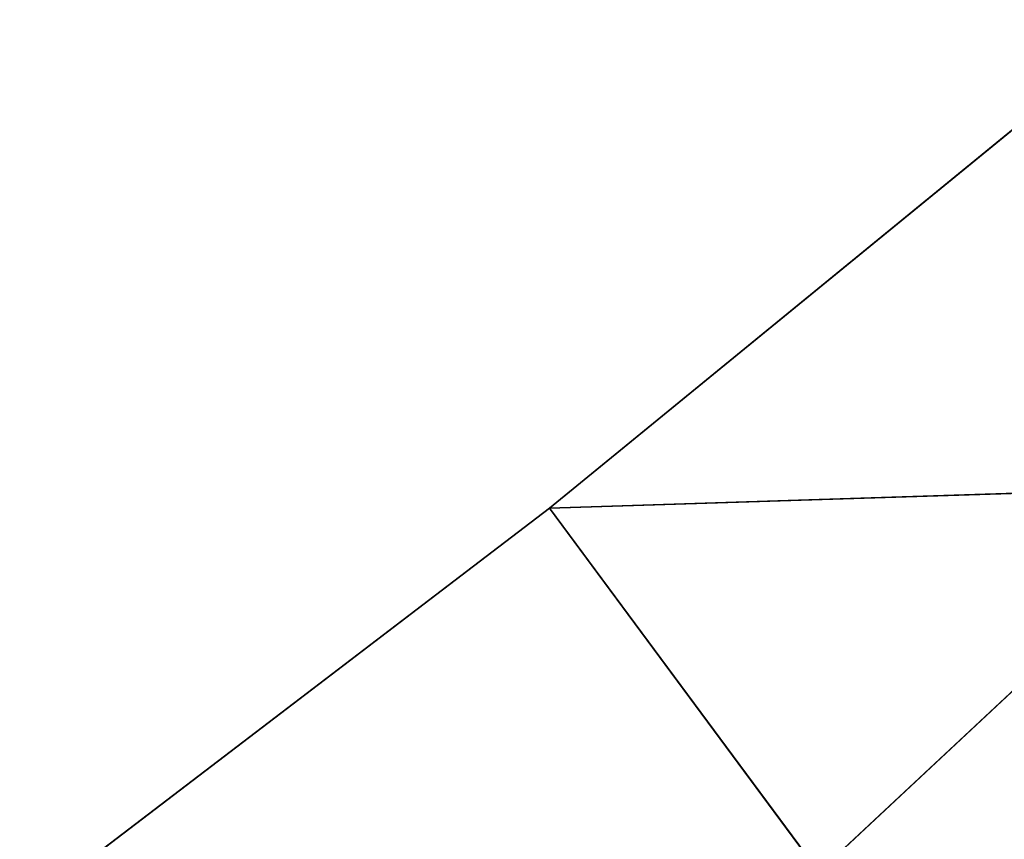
# Model space of a CAD drawing. Extents: x 0 to 706, y 79 to 431.
# Tile 500 of 656: x 243 to 266, y 256 to 274. Entities that reach past the tile are written whole.
import ezdxf

# ---------------------------------------------------------------- set-up
doc = ezdxf.new("R2010")
doc.units = 0
doc.header["$MEASUREMENT"] = 0
doc.layers.get('0').update_dxf_attribs({"color": 144, "linetype": 'CONTINUOUS'})
doc.layers.add('SOL', color=36, linetype='CONTINUOUS')
doc.layers.add('VOILE', color=134, linetype='CONTINUOUS')

# ---------------------------------------------------------------- blocks, each defined once
blk = doc.blocks.new('GROUPE_18')
for p, q in [((22.438, 135.621, 4.557), (33.229, 144.576, 6.717)), ((33.229, 144.565, 6.53), (22.438, 135.61, 4.37)), ((37.821, 136.303, 7.876), (22.438, 135.61, 4.37)), ((28.514, 127.516, 6.478), (37.821, 136.303, 7.876)), ((11.358, 127.032, 2.38), (22.438, 135.621, 4.557)), ((22.438, 135.61, 4.37), (11.358, 127.021, 2.193)), ((22.438, 135.621, 4.557), (22.438, 135.61, 4.37)), ((28.514, 127.516, 6.478), (22.438, 135.61, 4.37))]:
    blk.add_line(p, q)
at = {"color": 233}
for p, q in [((37.821, 136.314, 8.063), (22.438, 135.621, 4.557)), ((28.514, 127.527, 6.665), (37.821, 136.314, 8.063)), ((28.514, 127.527, 6.665), (22.438, 135.621, 4.557))]:
    blk.add_line(p, q, dxfattribs=at)
at = {"color": 22}
mesh = blk.add_polyface(dxfattribs=at)
corners = [(37.821, 136.314, 8.063), (33.229, 144.576, 6.717), (22.438, 135.621, 4.557)]
mesh.append_faces([[corners[k] for k in face] for face in [(0, 1, 2)]], dxfattribs={"color": 22})
mesh = blk.add_polyface(dxfattribs=at)
corners = [(22.438, 135.621, 4.557), (33.229, 144.565, 6.53), (22.438, 135.61, 4.37), (33.229, 144.576, 6.717)]
mesh.append_faces([[corners[k] for k in face] for face in [(0, 1, 2), (1, 0, 3)]], dxfattribs={"vtx0": -1, "color": 22})
mesh = blk.add_polyface(dxfattribs=at)
corners = [(37.821, 136.303, 7.876), (22.438, 135.61, 4.37), (33.229, 144.565, 6.53)]
mesh.append_faces([[corners[k] for k in face] for face in [(0, 1, 2)]], dxfattribs={"color": 22})
mesh = blk.add_polyface(dxfattribs=at)
corners = [(37.821, 136.314, 8.063), (22.438, 135.621, 4.557), (28.514, 127.527, 6.665)]
mesh.append_faces([[corners[k] for k in face] for face in [(0, 1, 2)]], dxfattribs={"color": 22})
mesh = blk.add_polyface(dxfattribs=at)
corners = [(37.821, 136.303, 7.876), (28.514, 127.516, 6.478), (22.438, 135.61, 4.37)]
mesh.append_faces([[corners[k] for k in face] for face in [(0, 1, 2)]], dxfattribs={"color": 22})
mesh = blk.add_polyface(dxfattribs=at)
corners = [(45.849, 127.984, 10.195), (37.821, 136.314, 8.063), (28.514, 127.527, 6.665)]
mesh.append_faces([[corners[k] for k in face] for face in [(0, 1, 2)]], dxfattribs={"color": 22})
mesh = blk.add_polyface(dxfattribs=at)
corners = [(45.849, 127.973, 10.008), (28.514, 127.516, 6.478), (37.821, 136.303, 7.876)]
mesh.append_faces([[corners[k] for k in face] for face in [(0, 1, 2)]], dxfattribs={"color": 22})
mesh = blk.add_polyface(dxfattribs=at)
corners = [(28.514, 127.527, 6.665), (22.438, 135.621, 4.557), (11.358, 127.032, 2.38)]
mesh.append_faces([[corners[k] for k in face] for face in [(0, 1, 2)]], dxfattribs={"color": 22})
mesh = blk.add_polyface(dxfattribs=at)
corners = [(11.358, 127.032, 2.38), (22.438, 135.61, 4.37), (11.358, 127.021, 2.193), (22.438, 135.621, 4.557)]
mesh.append_faces([[corners[k] for k in face] for face in [(0, 1, 2), (1, 0, 3)]], dxfattribs={"vtx0": -1, "color": 22})
mesh = blk.add_polyface(dxfattribs=at)
corners = [(28.514, 127.516, 6.478), (11.358, 127.021, 2.193), (22.438, 135.61, 4.37)]
mesh.append_faces([[corners[k] for k in face] for face in [(0, 1, 2)]], dxfattribs={"color": 22})
blk = doc.blocks.new('GROUP_35')
at = {"layer": 'VOILE', "extrusion": (-2.60656e-05, -0.058031, 0.998315), "rotation": 0.03072820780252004}
blk.add_blockref('GROUPE_18', (10.255, 13.234, -6.006), dxfattribs=at)
blk = doc.blocks.new('GROUPE_5')
at = {"color": 67}
mesh = blk.add_polyface(dxfattribs=at)
corners = [(568.9375, 0), (-137.125, 351.125), (-137.125, 0), (568.9375, 351.125)]
mesh.append_faces([[corners[k] for k in face] for face in [(0, 1, 2), (1, 0, 3)]], dxfattribs={"vtx0": -1, "color": 67})

msp = doc.modelspace()

# ---------------------------------------------------------------- block references
msp.add_blockref('GROUP_35', (222.755, 114.395, 147.879))
at = {"layer": 'SOL'}
msp.add_blockref('GROUPE_5', (137.125, 79.391, 50.35), dxfattribs=at)

doc.saveas('drawing.dxf')
